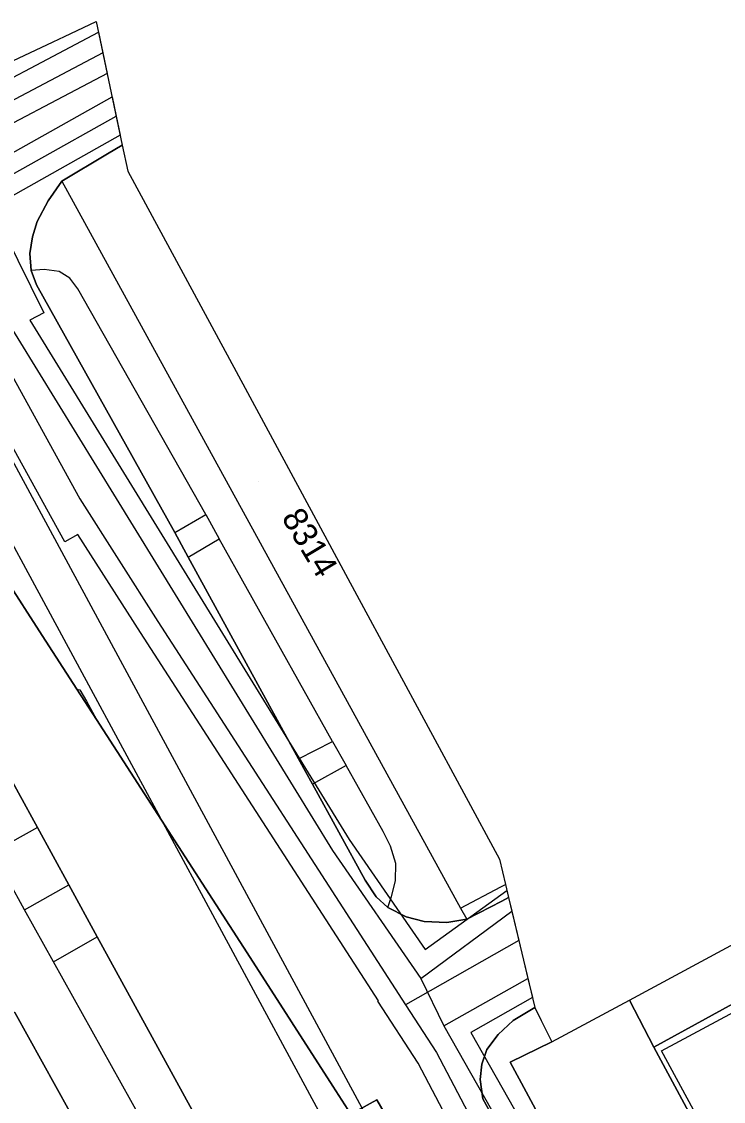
# Model space of a CAD drawing. Extents: x -264070 to -262271, y -1238894 to -1238141.
# Drawn here: x -263296.2 to -263238.5, y -1238396.8 to -1238308 of the extents above; entities that cross this region are included whole.
import ezdxf

# ---------------------------------------------------------------- set-up
doc = ezdxf.new("R2010")
doc.units = 0
for name, color, linetype in [('body_kn', 7, 'Continuous'), ('katuz_linie', 7, 'Continuous'), ('kladpar_druhypozemkov', 7, 'Continuous'), ('kladpar_hranice', 7, 'Continuous'), ('kladpar_parcelnecisla', 7, 'Continuous'), ('kladpar_plochy', 7, 'Continuous'), ('linie', 7, 'Continuous'), ('tarchy_linie', 7, 'Continuous'), ('zappar_hrandruhpozemk', 7, 'Continuous'), ('zuob_linie', 7, 'Continuous'), ('zuob_plochy', 7, 'Continuous')]:
    doc.layers.add(name, color=color, linetype=linetype)

msp = doc.modelspace()

# ---------------------------------------------------------------- linework, layer by layer
at = {"layer": 'body_kn'}
for p, q in [((-263290.08, -1238307.98), (-263290.08, -1238307.98)), ((-263292.68, -1238309.2), (-263292.68, -1238309.2)), ((-263289.9, -1238308.85), (-263289.9, -1238308.85)), ((-263293.61, -1238309.64), (-263293.61, -1238309.64)), ((-263289.54, -1238310.54), (-263289.54, -1238310.54)), ((-263289.54, -1238310.54), (-263289.54, -1238310.54)), ((-263289.18, -1238312.24), (-263289.18, -1238312.24)), ((-263288.77, -1238314.18), (-263288.77, -1238314.18)), ((-263288.43, -1238315.75), (-263288.43, -1238315.75)), ((-263288.1, -1238317.32), (-263288.1, -1238317.32)), ((-263287.93, -1238318.13), (-263287.93, -1238318.13)), ((-263287.93, -1238318.13), (-263287.93, -1238318.13)), ((-263289.14, -1238318.86), (-263289.14, -1238318.86)), ((-263287.48, -1238320.28), (-263287.48, -1238320.28)), ((-263292.9, -1238321.09), (-263292.9, -1238321.09)), ((-263292.9, -1238321.09), (-263292.9, -1238321.09)), ((-263294.03, -1238322.72), (-263294.03, -1238322.72)), ((-263294.95, -1238324.42), (-263294.95, -1238324.42)), ((-263295.32, -1238325.69), (-263295.32, -1238325.69)), ((-263295.53, -1238327.05), (-263295.53, -1238327.05)), ((-263295.43, -1238328.44), (-263295.43, -1238328.44)), ((-263294.37, -1238328.36), (-263294.37, -1238328.36)), ((-263293.13, -1238328.52), (-263293.13, -1238328.52)), ((-263295, -1238329.64), (-263295, -1238329.64)), ((-263292.26, -1238329.07), (-263292.26, -1238329.07)), ((-263291.6, -1238329.95), (-263291.6, -1238329.95)), ((-263294.38, -1238331.94), (-263294.38, -1238331.94)), ((-263295.55, -1238332.52), (-263295.55, -1238332.52)), ((-263278.57, -1238336.76), (-263278.57, -1238336.76)), ((-263291.43, -1238347.22), (-263291.43, -1238347.22)), ((-263281.06, -1238348.52), (-263281.06, -1238348.52)), ((-263291.58, -1238350.16), (-263291.58, -1238350.16)), ((-263283.61, -1238350), (-263283.61, -1238350)), ((-263283.61, -1238350), (-263283.61, -1238350)), ((-263292.67, -1238350.76), (-263292.67, -1238350.76)), ((-263279.96, -1238350.51), (-263279.96, -1238350.51)), ((-263282.5, -1238352.03), (-263282.5, -1238352.03)), ((-263282.5, -1238352.03), (-263282.5, -1238352.03)), ((-263268.63, -1238355.14), (-263268.63, -1238355.14)), ((-263285.01, -1238357.3), (-263285.01, -1238357.3)), ((-263294.52, -1238358.47), (-263294.52, -1238358.47)), ((-263286.44, -1238358.22), (-263286.44, -1238358.22)), ((-263291.67, -1238362.88), (-263291.67, -1238362.88)), ((-263291.67, -1238362.88), (-263291.67, -1238362.88)), ((-263291.43, -1238362.93), (-263291.43, -1238362.93)), ((-263290.88, -1238363.86), (-263290.88, -1238363.86)), ((-263290.05, -1238365.38), (-263290.05, -1238365.38)), ((-263270.63, -1238367.17), (-263270.63, -1238367.17)), ((-263273.42, -1238368.61), (-263273.42, -1238368.61)), ((-263273.42, -1238368.61), (-263273.42, -1238368.61)), ((-263269.51, -1238369.16), (-263269.51, -1238369.16)), ((-263272.29, -1238370.68), (-263272.29, -1238370.68)), ((-263294.92, -1238374.24), (-263294.92, -1238374.24)), ((-263294.92, -1238374.24), (-263294.92, -1238374.24)), ((-263266.47, -1238374.59), (-263266.47, -1238374.59)), ((-263269.26, -1238375.25), (-263269.26, -1238375.25)), ((-263265.86, -1238375.79), (-263265.86, -1238375.79)), ((-263270.64, -1238376.15), (-263270.64, -1238376.15)), ((-263265.43, -1238377.2), (-263265.43, -1238377.2)), ((-263256.89, -1238376.86), (-263256.89, -1238376.86)), ((-263292.33, -1238378.97), (-263292.33, -1238378.97)), ((-263267.95, -1238378.59), (-263267.95, -1238378.59)), ((-263265.44, -1238378.65), (-263265.44, -1238378.65)), ((-263256.77, -1238379.14), (-263256.77, -1238379.14)), ((-263256.77, -1238379.14), (-263256.77, -1238379.14)), ((-263256.39, -1238378.94), (-263256.39, -1238378.94)), ((-263256.28, -1238379.43), (-263256.28, -1238379.43)), ((-263267.05, -1238379.94), (-263267.05, -1238379.94)), ((-263265.78, -1238379.92), (-263265.78, -1238379.92)), ((-263256.71, -1238380.31), (-263256.71, -1238380.31)), ((-263256.14, -1238380.02), (-263256.14, -1238380.02)), ((-263295.97, -1238381.02), (-263295.97, -1238381.02)), ((-263295.97, -1238381.02), (-263295.97, -1238381.02)), ((-263266.09, -1238380.84), (-263266.09, -1238380.84)), ((-263266.09, -1238380.84), (-263266.09, -1238380.84)), ((-263260.1, -1238380.88), (-263260.1, -1238380.88)), ((-263255.87, -1238381.14), (-263255.87, -1238381.14)), ((-263264.58, -1238381.59), (-263264.58, -1238381.59)), ((-263263.1, -1238381.98), (-263263.1, -1238381.98)), ((-263261.21, -1238382.05), (-263261.21, -1238382.05)), ((-263259.59, -1238381.79), (-263259.59, -1238381.79)), ((-263289.99, -1238383.24), (-263289.99, -1238383.24)), ((-263255.3, -1238383.53), (-263255.3, -1238383.53)), ((-263255.3, -1238383.53), (-263255.3, -1238383.53)), ((-263263.01, -1238384.29), (-263263.01, -1238384.29)), ((-263293.59, -1238385.29), (-263293.59, -1238385.29)), ((-263293.59, -1238385.29), (-263293.59, -1238385.29)), ((-263277.4, -1238384.93), (-263277.4, -1238384.93)), ((-263263.37, -1238386.67), (-263263.37, -1238386.67)), ((-263263.37, -1238386.67), (-263263.37, -1238386.67)), ((-263254.55, -1238386.66), (-263254.55, -1238386.66)), ((-263254.18, -1238388.22), (-263254.18, -1238388.22)), ((-263266.9, -1238388.53), (-263266.9, -1238388.53)), ((-263266.86, -1238388.5), (-263266.86, -1238388.5)), ((-263264.62, -1238388.84), (-263264.62, -1238388.84)), ((-263253.98, -1238389.06), (-263253.98, -1238389.06)), ((-263253.98, -1238389.06), (-263253.98, -1238389.06)), ((-263246.2, -1238388.44), (-263246.2, -1238388.44)), ((-263255.76, -1238390.12), (-263255.76, -1238390.12)), ((-263253.46, -1238390.11), (-263253.46, -1238390.11)), ((-263261.46, -1238390.56), (-263261.46, -1238390.56)), ((-263261.46, -1238390.56), (-263261.46, -1238390.56)), ((-263256.17, -1238390.5), (-263256.17, -1238390.5)), ((-263259.26, -1238391.1), (-263259.26, -1238391.1)), ((-263256.99, -1238391.26), (-263256.99, -1238391.26)), ((-263252.58, -1238391.88), (-263252.58, -1238391.88)), ((-263252.58, -1238391.88), (-263252.58, -1238391.88)), ((-263262.08, -1238392.76), (-263262.08, -1238392.76)), ((-263257.92, -1238392.51), (-263257.92, -1238392.51)), ((-263244.18, -1238392.32), (-263244.18, -1238392.32)), ((-263243.57, -1238392.62), (-263243.57, -1238392.62)), ((-263263.59, -1238393.64), (-263263.59, -1238393.64)), ((-263256.01, -1238393.55), (-263256.01, -1238393.55)), ((-263258.34, -1238393.7), (-263258.34, -1238393.7)), ((-263258.47, -1238394.97), (-263258.47, -1238394.97)), ((-263270.6, -1238395.52), (-263270.6, -1238395.52)), ((-263266.98, -1238396.65), (-263266.98, -1238396.65)), ((-263258.25, -1238396.56), (-263258.25, -1238396.56))]:
    msp.add_line(p, q, dxfattribs=at)
at = {"layer": 'katuz_linie'}
msp.add_lwpolyline([(-263323.15, -1238323.51), (-263293.61, -1238309.64), (-263292.68, -1238309.2), (-263290.08, -1238307.98), (-263287.93, -1238318.13), (-263287.48, -1238320.28), (-263278.57, -1238336.76), (-263268.63, -1238355.14), (-263256.89, -1238376.86), (-263256.39, -1238378.94), (-263256.14, -1238380.02), (-263253.98, -1238389.06), (-263253.46, -1238390.11), (-263252.58, -1238391.88), (-263246.2, -1238388.44), (-263220.5, -1238374.6)], dxfattribs=at)
at = {"layer": 'kladpar_druhypozemkov'}
msp.add_line((-263276.72, -1238345.83), (-263276.72, -1238345.83), dxfattribs=at)
at = {"layer": 'kladpar_hranice'}
for points in [[(-263323.15, -1238323.51), (-263293.61, -1238309.64), (-263292.68, -1238309.2), (-263290.08, -1238307.98), (-263287.93, -1238318.13), (-263289.14, -1238318.86), (-263292.9, -1238321.09), (-263294.03, -1238322.72), (-263294.95, -1238324.42), (-263295.32, -1238325.69), (-263295.53, -1238327.05), (-263295.43, -1238328.44), (-263295, -1238329.64), (-263283.61, -1238350), (-263282.5, -1238352.03), (-263273.42, -1238368.61), (-263272.29, -1238370.68), (-263267.95, -1238378.59), (-263267.05, -1238379.94), (-263266.09, -1238380.84), (-263264.58, -1238381.59), (-263263.1, -1238381.98), (-263261.21, -1238382.05), (-263259.59, -1238381.79), (-263256.71, -1238380.31), (-263256.14, -1238380.02), (-263253.98, -1238389.06), (-263255.76, -1238390.12), (-263256.17, -1238390.5), (-263256.99, -1238391.26), (-263257.92, -1238392.51), (-263258.34, -1238393.7), (-263258.47, -1238394.97), (-263258.25, -1238396.56), (-263255.22, -1238402.06)], [(-263287.93, -1238318.13), (-263287.48, -1238320.28), (-263278.57, -1238336.76), (-263268.63, -1238355.14), (-263256.89, -1238376.86), (-263256.39, -1238378.94), (-263256.14, -1238380.02), (-263256.71, -1238380.31), (-263259.59, -1238381.79), (-263261.21, -1238382.05), (-263263.1, -1238381.98), (-263264.58, -1238381.59), (-263266.09, -1238380.84), (-263267.05, -1238379.94), (-263267.95, -1238378.59), (-263272.29, -1238370.68), (-263273.42, -1238368.61), (-263282.5, -1238352.03), (-263283.61, -1238350), (-263295, -1238329.64), (-263295.43, -1238328.44), (-263295.53, -1238327.05), (-263295.32, -1238325.69), (-263294.95, -1238324.42), (-263294.03, -1238322.72), (-263292.9, -1238321.09), (-263289.14, -1238318.86), (-263287.93, -1238318.13)], [(-263281.89, -1238398.04), (-263289.99, -1238383.24), (-263292.33, -1238378.97), (-263294.92, -1238374.24), (-263296.47, -1238371.41), (-263300.75, -1238363.59), (-263304.22, -1238357.28), (-263305.79, -1238354.43), (-263315.96, -1238335.96), (-263316.61, -1238335.38), (-263317.74, -1238334.75), (-263319.31, -1238334.35), (-263320.93, -1238334.32), (-263322.41, -1238334.54), (-263323.99, -1238334.98), (-263326.31, -1238335.86), (-263330.74, -1238327.07), (-263324.24, -1238324.02)], [(-263324.24, -1238324.02), (-263310.32, -1238334.44), (-263300.76, -1238348.82), (-263294.52, -1238358.47), (-263291.67, -1238362.88), (-263290.05, -1238365.38), (-263277.4, -1238384.93), (-263270.6, -1238395.52), (-263269.12, -1238397.82), (-263266.98, -1238396.65), (-263260.27, -1238408.26), (-263257.17, -1238413.67), (-263250.54, -1238425.23), (-263248.9, -1238428.3), (-263244.39, -1238436.73), (-263237.05, -1238450.05)], [(-263237.05, -1238450.05), (-263244.39, -1238436.73), (-263248.9, -1238428.3), (-263250.54, -1238425.23), (-263257.17, -1238413.67), (-263260.27, -1238408.26), (-263266.98, -1238396.65), (-263269.12, -1238397.82), (-263270.6, -1238395.52), (-263277.4, -1238384.93), (-263290.05, -1238365.38), (-263291.67, -1238362.88), (-263294.52, -1238358.47), (-263300.76, -1238348.82), (-263310.32, -1238334.44), (-263324.24, -1238324.02)], [(-263304.22, -1238357.28), (-263300.75, -1238363.59), (-263296.47, -1238371.41), (-263294.92, -1238374.24), (-263292.33, -1238378.97), (-263289.99, -1238383.24), (-263281.89, -1238398.04)], [(-263296.78, -1238389.46), (-263291.16, -1238399.61), (-263316.6, -1238413.46), (-263339.85, -1238370.19), (-263296.78, -1238389.46)], [(-263235.14, -1238387.34), (-263244.18, -1238392.32), (-263246.2, -1238388.44), (-263220.5, -1238374.6)], [(-263234.83, -1238387.93), (-263228.19, -1238400.33), (-263236.84, -1238404.98), (-263237.25, -1238405.19), (-263244.18, -1238392.32), (-263235.14, -1238387.34), (-263234.83, -1238387.93)], [(-263220.4, -1238453.17), (-263217.34, -1238458.85), (-263208.88, -1238474.92), (-263208.62, -1238474.77), (-263197.94, -1238497.18), (-263195.42, -1238500.99), (-263198.98, -1238502.63), (-263200.74, -1238502.62), (-263202.48, -1238500.2), (-263204.33, -1238496.77), (-263233.45, -1238442.59), (-263255.22, -1238402.06), (-263258.25, -1238396.56), (-263258.47, -1238394.97), (-263258.34, -1238393.7), (-263257.92, -1238392.51), (-263256.99, -1238391.26), (-263256.17, -1238390.5), (-263255.76, -1238390.12), (-263253.98, -1238389.06)], [(-263253.98, -1238389.06), (-263253.46, -1238390.11), (-263252.58, -1238391.88)], [(-263252.58, -1238391.88), (-263246.2, -1238388.44), (-263244.18, -1238392.32), (-263237.25, -1238405.19), (-263230.55, -1238417.65), (-263223.85, -1238430.1), (-263223.35, -1238429.83), (-263218.75, -1238438.85), (-263225.4, -1238442.6), (-263225.94, -1238442.87), (-263220.4, -1238453.17)], [(-263291.16, -1238399.61), (-263296.78, -1238389.46)], [(-263220.4, -1238453.17), (-263230.52, -1238437.42), (-263235.18, -1238429.63), (-263240.47, -1238420.88), (-263250.17, -1238404.37), (-263256.01, -1238393.55), (-263252.58, -1238391.88)], [(-263252.58, -1238391.88), (-263256.01, -1238393.55), (-263250.17, -1238404.37), (-263240.47, -1238420.88), (-263235.18, -1238429.63), (-263230.52, -1238437.42), (-263220.4, -1238453.17)]]:
    msp.add_lwpolyline(points, dxfattribs=at)
at = {"layer": 'kladpar_plochy'}
for points in [[(-263323.15, -1238323.51), (-263293.61, -1238309.64), (-263292.68, -1238309.2), (-263290.08, -1238307.98), (-263287.93, -1238318.13), (-263289.14, -1238318.86), (-263292.9, -1238321.09), (-263294.03, -1238322.72), (-263294.95, -1238324.42), (-263295.32, -1238325.69), (-263295.53, -1238327.05), (-263295.43, -1238328.44), (-263295, -1238329.64), (-263283.61, -1238350), (-263282.5, -1238352.03), (-263273.42, -1238368.61), (-263272.29, -1238370.68), (-263267.95, -1238378.59), (-263267.05, -1238379.94), (-263266.09, -1238380.84), (-263264.58, -1238381.59), (-263263.1, -1238381.98), (-263261.21, -1238382.05), (-263259.59, -1238381.79), (-263256.71, -1238380.31), (-263256.14, -1238380.02), (-263253.98, -1238389.06), (-263255.76, -1238390.12), (-263256.17, -1238390.5), (-263256.99, -1238391.26), (-263257.92, -1238392.51), (-263258.34, -1238393.7), (-263258.47, -1238394.97), (-263258.25, -1238396.56), (-263255.22, -1238402.06)], [(-263300.76, -1238348.82), (-263294.52, -1238358.47), (-263291.67, -1238362.88), (-263290.05, -1238365.38), (-263277.4, -1238384.93), (-263270.6, -1238395.52), (-263269.12, -1238397.82), (-263266.98, -1238396.65), (-263260.27, -1238408.26)], [(-263260.27, -1238408.26), (-263266.98, -1238396.65), (-263269.12, -1238397.82), (-263270.6, -1238395.52), (-263277.4, -1238384.93), (-263290.05, -1238365.38), (-263291.67, -1238362.88), (-263294.52, -1238358.47), (-263300.76, -1238348.82)], [(-263296.47, -1238371.41), (-263294.92, -1238374.24), (-263292.33, -1238378.97), (-263289.99, -1238383.24), (-263281.89, -1238398.04)], [(-263281.89, -1238398.04), (-263289.99, -1238383.24), (-263292.33, -1238378.97), (-263294.92, -1238374.24), (-263296.47, -1238371.41)], [(-263235.14, -1238387.34), (-263244.18, -1238392.32), (-263246.2, -1238388.44), (-263220.5, -1238374.6)], [(-263233.45, -1238442.59), (-263255.22, -1238402.06), (-263258.25, -1238396.56), (-263258.47, -1238394.97), (-263258.34, -1238393.7), (-263257.92, -1238392.51), (-263256.99, -1238391.26), (-263256.17, -1238390.5), (-263255.76, -1238390.12), (-263253.98, -1238389.06), (-263253.46, -1238390.11), (-263252.58, -1238391.88), (-263256.01, -1238393.55), (-263250.17, -1238404.37), (-263240.47, -1238420.88), (-263235.18, -1238429.63)], [(-263291.16, -1238399.61), (-263296.78, -1238389.46)]]:
    msp.add_lwpolyline(points, dxfattribs=at)
for points in [[(-263287.93, -1238318.13), (-263287.48, -1238320.28), (-263278.57, -1238336.76), (-263268.63, -1238355.14), (-263256.89, -1238376.86), (-263256.39, -1238378.94), (-263256.14, -1238380.02), (-263256.71, -1238380.31), (-263259.59, -1238381.79), (-263261.21, -1238382.05), (-263263.1, -1238381.98), (-263264.58, -1238381.59), (-263266.09, -1238380.84), (-263267.05, -1238379.94), (-263267.95, -1238378.59), (-263272.29, -1238370.68), (-263273.42, -1238368.61), (-263282.5, -1238352.03), (-263283.61, -1238350), (-263295, -1238329.64), (-263295.43, -1238328.44), (-263295.53, -1238327.05), (-263295.32, -1238325.69), (-263294.95, -1238324.42), (-263294.03, -1238322.72), (-263292.9, -1238321.09), (-263289.14, -1238318.86)], [(-263296.78, -1238389.46), (-263291.16, -1238399.61), (-263316.6, -1238413.46), (-263339.85, -1238370.19)], [(-263234.83, -1238387.93), (-263228.19, -1238400.33), (-263236.84, -1238404.98), (-263237.25, -1238405.19), (-263244.18, -1238392.32), (-263235.14, -1238387.34)], [(-263252.58, -1238391.88), (-263246.2, -1238388.44), (-263244.18, -1238392.32), (-263237.25, -1238405.19), (-263230.55, -1238417.65), (-263223.85, -1238430.1), (-263223.35, -1238429.83), (-263218.75, -1238438.85), (-263225.4, -1238442.6), (-263225.94, -1238442.87), (-263220.4, -1238453.17), (-263230.52, -1238437.42), (-263235.18, -1238429.63), (-263240.47, -1238420.88), (-263250.17, -1238404.37), (-263256.01, -1238393.55)]]:
    msp.add_lwpolyline(points, close=True, dxfattribs=at)
at = {"layer": 'linie'}
for points in [[(-263063.04, -1238778.77), (-263068.07, -1238773.45), (-263069.96, -1238771.12), (-263071.69, -1238768.72), (-263073.33, -1238766.21), (-263074.8, -1238763.65), (-263076.42, -1238760.55), (-263096.1, -1238719.17), (-263105.96, -1238698.83), (-263116.74, -1238677.78), (-263123.83, -1238664.51), (-263311.16, -1238317.88)], [(-263314.1, -1238319.26), (-263126.88, -1238665.7), (-263119.71, -1238679.15), (-263108.92, -1238700.2), (-263099.15, -1238720.37), (-263079.37, -1238761.95), (-263077.78, -1238765.06), (-263075.53, -1238768.91), (-263073.84, -1238771.47), (-263071.58, -1238774.58), (-263069.26, -1238777.45), (-263064.54, -1238782.61), (-263056.93, -1238790.48)]]:
    msp.add_lwpolyline(points, dxfattribs=at)
at = {"layer": 'tarchy_linie'}
for p, q in [((-263289.54, -1238310.54), (-263306.67, -1238319.58)), ((-263263.37, -1238386.67), (-263255.87, -1238381.14)), ((-263255.3, -1238383.53), (-263264.62, -1238388.84)), ((-263261.46, -1238390.56), (-263254.55, -1238386.66))]:
    msp.add_line(p, q, dxfattribs=at)
for points in [[(-263303.24, -1238314.16), (-263302.55, -1238315.54), (-263289.9, -1238308.85), (-263289.54, -1238310.54), (-263289.18, -1238312.24), (-263301.08, -1238318.49), (-263300.08, -1238320.5), (-263288.77, -1238314.18), (-263288.43, -1238315.75), (-263288.1, -1238317.32), (-263298.7, -1238323.26), (-263294.38, -1238331.94), (-263295.55, -1238332.52), (-263269.26, -1238375.25), (-263263.01, -1238384.29), (-263256.28, -1238379.43), (-263256.14, -1238380.02), (-263255.87, -1238381.14), (-263255.3, -1238383.53), (-263254.55, -1238386.66), (-263254.18, -1238388.22), (-263259.26, -1238391.1), (-263220.54, -1238459.31)], [(-263306.98, -1238315.92), (-263306.6, -1238316.59), (-263302.8, -1238323.82), (-263301.41, -1238326.15), (-263270.64, -1238376.15), (-263263.37, -1238386.67), (-263261.46, -1238390.56), (-263222, -1238460.08), (-263200.09, -1238504.27), (-263177.47, -1238551.04), (-263170.64, -1238565.5), (-263170.37, -1238566.1), (-263170.32, -1238569.13), (-263168.26, -1238573.07), (-263162.41, -1238584.29), (-263153.56, -1238601.85), (-263144.13, -1238620.13), (-263134.07, -1238638.61), (-263131.09, -1238643.78), (-263111.1, -1238682.49), (-263091.38, -1238720.95), (-263073.9, -1238749.61)], [(-263302.8, -1238323.82), (-263301.57, -1238323.1), (-263288.43, -1238315.75)], [(-263306.67, -1238319.58), (-263291.43, -1238347.22), (-263285.01, -1238357.3), (-263264.62, -1238388.84), (-263262.08, -1238392.76), (-263243.7, -1238427.74), (-263231.89, -1238445.21), (-263223.86, -1238461.1), (-263200.63, -1238506.42), (-263194.06, -1238522.96), (-263163.73, -1238584.79), (-263134.84, -1238647.42), (-263107.24, -1238703.6), (-263081.79, -1238752.86)], [(-263245.2, -1238428.64), (-263263.59, -1238393.64), (-263266.9, -1238388.53), (-263266.86, -1238388.5), (-263286.44, -1238358.22), (-263291.58, -1238350.16), (-263292.67, -1238350.76), (-263307.74, -1238323.43)]]:
    msp.add_lwpolyline(points, dxfattribs=at)
at = {"layer": 'zappar_hrandruhpozemk'}
for p, q in [((-263292.9, -1238321.09), (-263260.1, -1238380.88)), ((-263281.06, -1238348.52), (-263291.6, -1238329.95)), ((-263283.61, -1238350), (-263281.06, -1238348.52)), ((-263281.06, -1238348.52), (-263279.96, -1238350.51)), ((-263282.5, -1238352.03), (-263279.96, -1238350.51)), ((-263270.63, -1238367.17), (-263279.96, -1238350.51)), ((-263290.88, -1238363.86), (-263290.05, -1238365.38)), ((-263273.42, -1238368.61), (-263270.63, -1238367.17)), ((-263270.63, -1238367.17), (-263269.51, -1238369.16)), ((-263294.92, -1238374.24), (-263298.59, -1238376.31)), ((-263295.97, -1238381.02), (-263292.33, -1238378.97)), ((-263260.1, -1238380.88), (-263256.77, -1238379.14)), ((-263256.77, -1238379.14), (-263256.39, -1238378.94)), ((-263260.1, -1238380.88), (-263259.59, -1238381.79)), ((-263293.59, -1238385.29), (-263289.99, -1238383.24)), ((-263243.57, -1238392.62), (-263234.83, -1238387.93)), ((-263236.84, -1238404.98), (-263243.57, -1238392.62))]:
    msp.add_line(p, q, dxfattribs=at)
for points in [[(-263291.6, -1238329.95), (-263292.26, -1238329.07), (-263293.13, -1238328.52), (-263294.37, -1238328.36), (-263295.43, -1238328.44)], [(-263291.67, -1238362.88), (-263291.43, -1238362.93), (-263290.88, -1238363.86)], [(-263266.47, -1238374.59), (-263269.51, -1238369.16), (-263272.29, -1238370.68)], [(-263284.05, -1238402.41), (-263293.59, -1238385.29), (-263295.97, -1238381.02), (-263298.59, -1238376.31), (-263300.12, -1238373.56)], [(-263266.09, -1238380.84), (-263265.78, -1238379.92), (-263265.44, -1238378.65), (-263265.43, -1238377.2), (-263265.86, -1238375.79), (-263266.47, -1238374.59)]]:
    msp.add_lwpolyline(points, dxfattribs=at)
at = {"layer": 'zuob_linie'}
msp.add_lwpolyline([(-263323.15, -1238323.51), (-263293.61, -1238309.64), (-263292.68, -1238309.2), (-263290.08, -1238307.98), (-263287.93, -1238318.13), (-263287.48, -1238320.28), (-263278.57, -1238336.76), (-263268.63, -1238355.14), (-263256.89, -1238376.86), (-263256.39, -1238378.94), (-263256.14, -1238380.02), (-263253.98, -1238389.06), (-263253.46, -1238390.11), (-263252.58, -1238391.88), (-263246.2, -1238388.44), (-263220.5, -1238374.6)], dxfattribs=at)
at = {"layer": 'zuob_plochy'}
msp.add_lwpolyline([(-263323.15, -1238323.51), (-263293.61, -1238309.64), (-263292.68, -1238309.2), (-263290.08, -1238307.98), (-263287.93, -1238318.13), (-263287.48, -1238320.28), (-263278.57, -1238336.76), (-263268.63, -1238355.14), (-263256.89, -1238376.86), (-263256.39, -1238378.94), (-263256.14, -1238380.02), (-263253.98, -1238389.06), (-263253.46, -1238390.11), (-263252.58, -1238391.88), (-263246.2, -1238388.44), (-263220.5, -1238374.6)], dxfattribs=at)

# ---------------------------------------------------------------- texts
at = {"layer": 'kladpar_parcelnecisla'}
msp.add_text('8314', height=2, rotation=301, dxfattribs=at).set_placement((-263274.877, -1238348.766))

doc.saveas('drawing.dxf')
